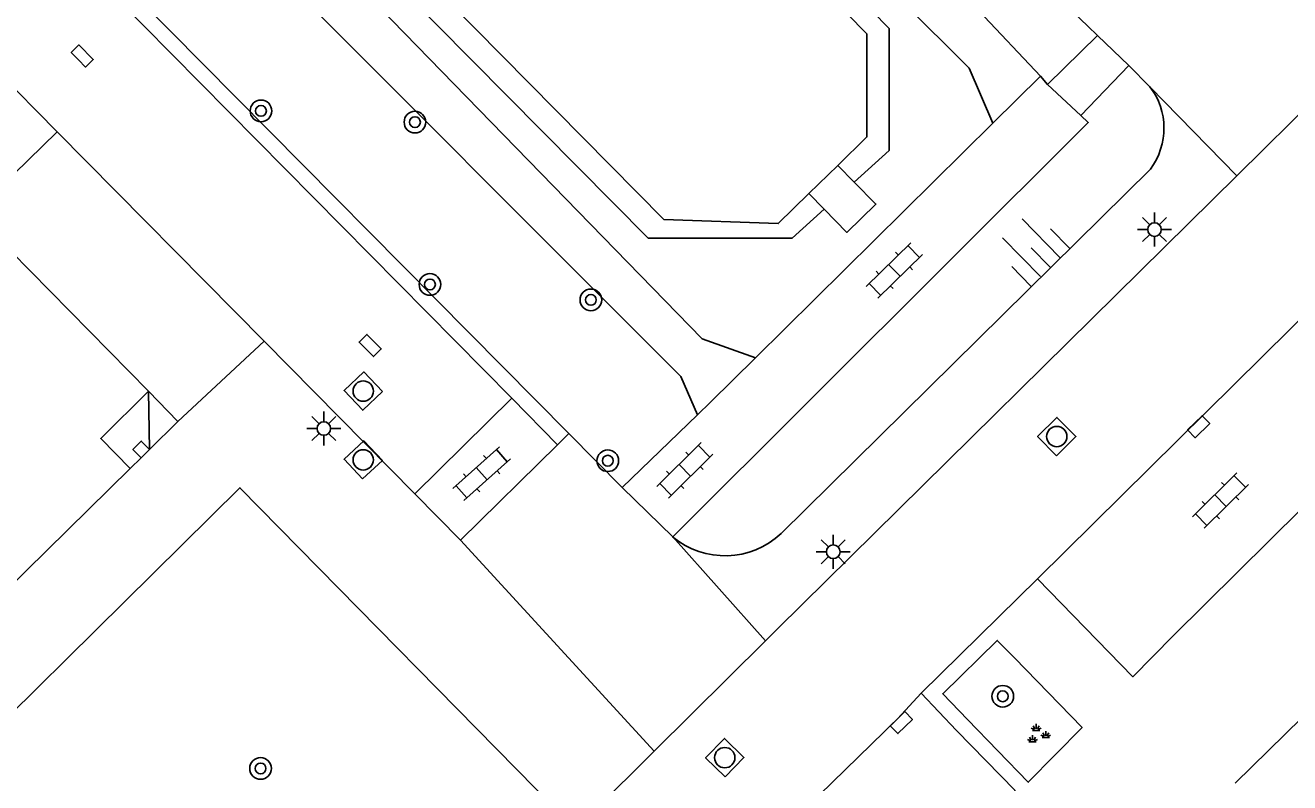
# Model space of a CAD drawing. Extents: x 128000 to 131008, y 398996 to 402500.
# Drawn here: x 129679.09 to 129725.7, y 399237.86 to 399265.8 of the extents above; entities that cross this region are included whole.
import ezdxf

# ---------------------------------------------------------------- set-up
doc = ezdxf.new("R2010")
doc.units = 0
for name, color, linetype in [('gg-bbg-hoofdgebouw', 7, 'Continuous'), ('gg-bbg-onder overbouw', 7, 'Continuous'), ('gg-bbg-pand overbouw', 7, 'Continuous'), ('gg-bbg-pilaar onder overbouw', 7, 'Continuous'), ('gg-bbg-pilaar pand', 7, 'Continuous'), ('gg-knt-onverhard', 7, 'Continuous'), ('gg-knt-trap', 7, 'Continuous'), ('gg-knt-verharding', 7, 'Continuous'), ('gg-knt-verharding nz', 7, 'Continuous'), ('gg-kntw-beschoeiing', 7, 'Continuous'), ('gg-kwrk-uitstroombak niveau min 01', 7, 'Continuous'), ('gt-grn-groengrens', 7, 'Continuous'), ('gt-grn-weggrens', 7, 'Continuous'), ('gt-symb-boom', 7, 'Continuous'), ('gt-symb-groenvak', 7, 'Continuous'), ('gt-symb-klinker verharding', 7, 'Continuous'), ('gt-symb-kolk', 7, 'Continuous'), ('gt-symb-lichtmast', 7, 'Continuous'), ('gt-symb-rioolschacht', 7, 'Continuous'), ('gt-symb-talud symbool', 7, 'Continuous')]:
    doc.layers.add(name, color=color, linetype=linetype)

# ---------------------------------------------------------------- blocks, each defined once
blk = doc.blocks.new('gt0-KOLK')
at = {"layer": 'gt-symb-kolk'}
blk.add_lwpolyline([(0, 0), (0.375, 0), (0.375, 0.4), (-0.375, 0.4), (-0.375, 0), (0, 0)], dxfattribs=at)
blk = doc.blocks.new('gt0-KL1')
at = {"layer": 'gt-symb-klinker verharding'}
for p, q in [((-1.15, 0.3), (1.15, 0.3)), ((-1, -0.3), (-1, 0.3)), ((-0.5, 0.3), (-0.5, 0.45)), ((0, -0.3), (0, 0.3)), ((0.5, 0.3), (0.5, 0.45)), ((1, -0.3), (1, 0.3)), ((-1.15, -0.3), (1.15, -0.3)), ((-0.5, -0.45), (-0.5, -0.3)), ((0.5, -0.45), (0.5, -0.3))]:
    blk.add_line(p, q, dxfattribs=at)
blk = doc.blocks.new('gt0-TALUD_1')
at = {"layer": 'gt-symb-talud symbool'}
for p, q in [((-1, -1), (-1, 0)), ((-0.5, -2), (-0.5, 0)), ((0.5, -2), (0.5, 0)), ((1, -1), (1, 0)), ((0, -1), (0, 0))]:
    blk.add_line(p, q, dxfattribs=at)
blk = doc.blocks.new('gt0-LMAST')
at = {"layer": 'gt-symb-lichtmast'}
for p, q in [((-0.005, 0.246), (-0.005, 0.621)), ((-0.182, 0.173), (-0.447, 0.438)), ((0.172, 0.173), (0.437, 0.438)), ((-0.255, -0.004), (-0.63, -0.004)), ((-0.182, -0.181), (-0.447, -0.446)), ((-0.005, -0.254), (-0.005, -0.629)), ((0.437, -0.446), (0.172, -0.181)), ((0.245, -0.004), (0.62, -0.004))]:
    blk.add_line(p, q, dxfattribs=at)
blk.add_circle((-0.005, -0.004), 0.25, dxfattribs=at)
blk = doc.blocks.new('gt0-BOOM')
at = {"layer": 'gt-symb-boom'}
for radius in [0.4, 0.2]:
    blk.add_circle((0, 0), radius, dxfattribs=at)
blk = doc.blocks.new('gt0-GRVAK')
at = {"layer": 'gt-symb-groenvak'}
for p, q in [((-0.11, 0.189), (-0.228, 0.24)), ((-0.182, 0.153), (0.088, 0.153)), ((-0.091, 0.211), (-0.156, 0.322)), ((-0.047, 0.214), (-0.047, 0.393)), ((-0.004, 0.211), (0.061, 0.322)), ((0.015, 0.189), (0.133, 0.24)), ((0.262, -0.052), (0.197, 0.059)), ((0.305, -0.049), (0.305, 0.13)), ((0.349, -0.052), (0.414, 0.059)), ((-0.245, -0.228), (-0.363, -0.177)), ((-0.318, -0.264), (-0.047, -0.264)), ((-0.226, -0.206), (-0.291, -0.095)), ((-0.183, -0.203), (-0.183, -0.024)), ((-0.139, -0.206), (-0.074, -0.095)), ((-0.12, -0.228), (-0.002, -0.177)), ((0.243, -0.074), (0.125, -0.023)), ((0.17, -0.11), (0.441, -0.11)), ((0.368, -0.074), (0.486, -0.023))]:
    blk.add_line(p, q, dxfattribs=at)
blk = doc.blocks.new('gt0-RS')
at = {"layer": 'gt-symb-rioolschacht'}
blk.add_lwpolyline([(-0.5, -0.5), (0.5, -0.5), (0.5, 0.5), (-0.5, 0.5)], close=True, dxfattribs=at)
blk.add_circle((0, 0), 0.375, dxfattribs=at)

msp = doc.modelspace()

# ---------------------------------------------------------------- linework, layer by layer
at = {"layer": 'gg-bbg-hoofdgebouw'}
msp.add_line((129678.346, 399244.911), (129682.954, 399249.454), dxfattribs=at)
msp.add_lwpolyline([(129683.632, 399252.298), (129678.55, 399257.46), (129676.435, 399255.375)], dxfattribs=at)
at = {"layer": 'gg-bbg-onder overbouw'}
msp.add_lwpolyline([(129683.632, 399252.298), (129681.87, 399250.554), (129682.954, 399249.454)], dxfattribs=at)
at = {"layer": 'gg-bbg-pand overbouw'}
for p, q in [((129683.632, 399252.298), (129683.664, 399250.154)), ((129682.954, 399249.454), (129683.353, 399249.847)), ((129723.69, 399237.84), (129728.22, 399242.3))]:
    msp.add_line(p, q, dxfattribs=at)
at = {"layer": 'gg-bbg-pilaar onder overbouw'}
msp.add_lwpolyline([(129683.353, 399249.847), (129683.051, 399250.154), (129683.362, 399250.46), (129683.664, 399250.154)], dxfattribs=at)
at = {"layer": 'gg-bbg-pilaar pand'}
msp.add_line((129683.664, 399250.154), (129683.353, 399249.847), dxfattribs=at)
at = {"layer": 'gg-knt-onverhard'}
for points in [[(129716.503, 399263.923), (129714.24, 399266.326), (129702.9, 399277.917), (129690.592, 399290.173), (129674.559, 399306.457), (129670.575, 399311.28), (129666.246, 399317.396)], [(129714.749, 399262.187), (129713.883, 399264.219), (129701.537, 399276.516), (129689.63, 399288.744), (129674.14, 399304.589), (129669.651, 399309.769), (129664.989, 399316.151)], [(129651.796, 399302.612), (129657.387, 399299.746), (129662.849, 399295.825), (129675.571, 399283.036), (129688.946, 399269.743), (129704.039, 399254.235), (129705.997, 399253.53)], [(129650.66, 399301.519), (129654.135, 399299.318), (129658.546, 399296.984), (129661.662, 399294.795), (129674.579, 399281.765), (129687.391, 399268.734), (129703.252, 399252.843), (129703.866, 399251.432)]]:
    msp.add_lwpolyline(points, dxfattribs=at)
at = {"layer": 'gg-knt-trap'}
for p, q in [((129716.763, 399263.618), (129718.608, 399265.426)), ((129717.991, 399262.466), (129719.763, 399264.313)), ((129717.991, 399262.466), (129716.763, 399263.618))]:
    msp.add_line(p, q, dxfattribs=at)
at = {"layer": 'gg-knt-verharding'}
for p, q in [((129650.363, 399300.041), (129699.124, 399250.738)), ((129697.021, 399252.044), (129671.153, 399278.251)), ((129670.269, 399271.993), (129680.261, 399261.872)), ((129718.25, 399265.77), (129718.608, 399265.426)), ((129718.608, 399265.426), (129719.763, 399264.313)), ((129719.763, 399264.313), (129720.545, 399263.532)), ((129723.741, 399260.249), (129727.863, 399264.318)), ((129714.749, 399262.187), (129716.503, 399263.923)), ((129716.503, 399263.923), (129716.763, 399263.618)), ((129680.261, 399261.872), (129687.889, 399254.146)), ((129705.997, 399253.53), (129714.749, 399262.187)), ((129706.949, 399247.049), (129720.561, 399260.495)), ((129706.826, 399243.551), (129723.741, 399260.249)), ((129687.889, 399254.146), (129693.446, 399248.517)), ((129704.35, 399251.9), (129705.997, 399253.53)), ((129683.632, 399252.298), (129684.704, 399251.179)), ((129693.446, 399248.517), (129697.021, 399252.044)), ((129698.705, 399250.323), (129697.021, 399252.044)), ((129703.866, 399251.432), (129704.35, 399251.9)), ((129684.704, 399251.179), (129683.664, 399250.154)), ((129701.09, 399248.75), (129703.866, 399251.432)), ((129699.124, 399250.738), (129701.09, 399248.75)), ((129695.135, 399246.801), (129698.705, 399250.323)), ((129701.09, 399248.75), (129702.95, 399246.93)), ((129693.446, 399248.517), (129695.135, 399246.801)), ((129712.109, 399241.159), (129716.398, 399245.386)), ((129706.367, 399243.095), (129706.826, 399243.551)), ((129702.273, 399239.029), (129706.367, 399243.095)), ((129713.408, 399239.783), (129712.109, 399241.159)), ((129699.367, 399236.144), (129702.273, 399239.029))]:
    msp.add_line(p, q, dxfattribs=at)
for points in [[(129715.966, 399268.265), (129715.81, 399268.11), (129718.25, 399265.77)], [(129702.95, 399246.93), (129718.269, 399262.217), (129717.991, 399262.466)], [(129721.399, 399243.273), (129730.87, 399252.658), (129727.397, 399256.266)], [(129699.367, 399236.144), (129686.997, 399248.739), (129673.16, 399235.06)], [(129716.398, 399245.386), (129719.914, 399241.768), (129721.399, 399243.273)], [(129715.551, 399242.464), (129714.912, 399243.107), (129712.904, 399241.142), (129713.82, 399240.196)], [(129713.82, 399240.196), (129716.06, 399237.879), (129718.043, 399239.892), (129715.551, 399242.464)], [(129696.23, 399224.919), (129699.433, 399221.617), (129715.573, 399237.576), (129713.408, 399239.783)]]:
    msp.add_lwpolyline(points, dxfattribs=at)
for centre, radius, start, end in [((129718.527, 399262.003), 2.532, 323.444, 37.1597), ((129704.882, 399249.246), 3.016, 230.1566, 313.2523)]:
    msp.add_arc(centre, radius, start, end, dxfattribs=at)
at = {"layer": 'gg-knt-verharding nz'}
msp.add_line((129716.398, 399245.386), (129727.397, 399256.266), dxfattribs=at)
msp.add_lwpolyline([(129695.901, 399225.168), (129701.154, 399230.383), (129711.24, 399240.221), (129712.109, 399241.159)], dxfattribs=at)
at = {"layer": 'gg-kntw-beschoeiing'}
for points in [[(129658.903, 399314.647), (129659.36, 399314.17), (129662.38, 399314.03), (129710.11, 399265.48), (129710.11, 399261.68), (129709.038, 399260.631)], [(129707.972, 399259.588), (129706.84, 399258.48), (129702.63, 399258.63), (129654.91, 399306.96), (129654.88, 399309.65), (129654.402, 399310.127)]]:
    msp.add_lwpolyline(points, dxfattribs=at)
at = {"layer": 'gg-kwrk-uitstroombak niveau min 01'}
for p, q in [((129709.038, 399260.631), (129707.972, 399259.588)), ((129709.038, 399260.631), (129709.641, 399260.015)), ((129708.533, 399259.014), (129707.972, 399259.588))]:
    msp.add_line(p, q, dxfattribs=at)
msp.add_lwpolyline([(129709.641, 399260.015), (129710.44, 399259.2), (129709.37, 399258.16), (129708.533, 399259.014)], dxfattribs=at)
at = {"layer": 'gt-grn-groengrens'}
for points in [[(129709.641, 399260.015), (129710.93, 399261.18), (129710.93, 399265.684), (129662.559, 399315.001), (129659.119, 399314.864)], [(129708.533, 399259.014), (129707.351, 399257.946), (129702.041, 399257.946), (129653.901, 399306.57), (129654.017, 399308.995), (129653.698, 399309.42)]]:
    msp.add_lwpolyline(points, dxfattribs=at)
at = {"layer": 'gt-grn-weggrens'}
for p, q in [((129720.545, 399263.532), (129723.741, 399260.249)), ((129678.67, 399260.302), (129680.261, 399261.872)), ((129687.889, 399254.146), (129684.704, 399251.179)), ((129699.124, 399250.738), (129698.705, 399250.323)), ((129706.367, 399243.095), (129702.95, 399246.93)), ((129702.273, 399239.029), (129695.135, 399246.801))]:
    msp.add_line(p, q, dxfattribs=at)

# ---------------------------------------------------------------- block references
at = {"layer": 'gt-symb-boom'}
for p in [(129687.775, 399262.639), (129693.451, 399262.225), (129694.004, 399256.238), (129699.935, 399255.669), (129700.558, 399249.737), (129715.118, 399241.047), (129687.759, 399238.385)]:
    msp.add_blockref('gt0-BOOM', p, dxfattribs=at)
at = {"layer": 'gt-symb-groenvak'}
msp.add_blockref('gt0-GRVAK', (129716.396, 399239.636), dxfattribs=at)
at = {"layer": 'gt-symb-klinker verharding'}
for p, rotation in [((129711.121, 399256.754), 44.27067303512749), ((129695.909, 399249.257), -138.1618507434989), ((129703.398, 399249.382), 44.67584063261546), ((129723.143, 399248.266), 44.67584063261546)]:
    msp.add_blockref('gt0-KL1', p, dxfattribs=dict(at, rotation=rotation))
at = {"layer": 'gt-symb-kolk'}
for p, rotation in [((129681.045, 399264.525), -45.36442053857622), ((129691.657, 399253.845), -45.36442053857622), ((129722.198, 399251.134), -135.32415936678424), ((129711.24, 399240.221), -135.72932696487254)]:
    msp.add_blockref('gt0-KOLK', p, dxfattribs=dict(at, rotation=rotation))
at = {"layer": 'gt-symb-lichtmast'}
for p in [(129720.717, 399258.266), (129690.096, 399250.927), (129708.873, 399246.382)]:
    msp.add_blockref('gt0-LMAST', p, dxfattribs=at)
at = {"layer": 'gt-symb-rioolschacht'}
for p, rotation in [((129691.544, 399252.306), 133.37961801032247), ((129717.109, 399250.629), 44.635579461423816), ((129691.543, 399249.769), 43.21767957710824), ((129704.869, 399238.785), 45.81035302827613)]:
    msp.add_blockref('gt0-RS', p, dxfattribs=dict(at, rotation=rotation))
at = {"layer": 'gt-symb-talud symbool', "xscale": 0.9999299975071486, "yscale": 0.9999299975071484, "rotation": -135.72932696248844}
msp.add_blockref('gt0-TALUD_1', (129716.865, 399256.877), dxfattribs=at)

doc.saveas('drawing.dxf')
